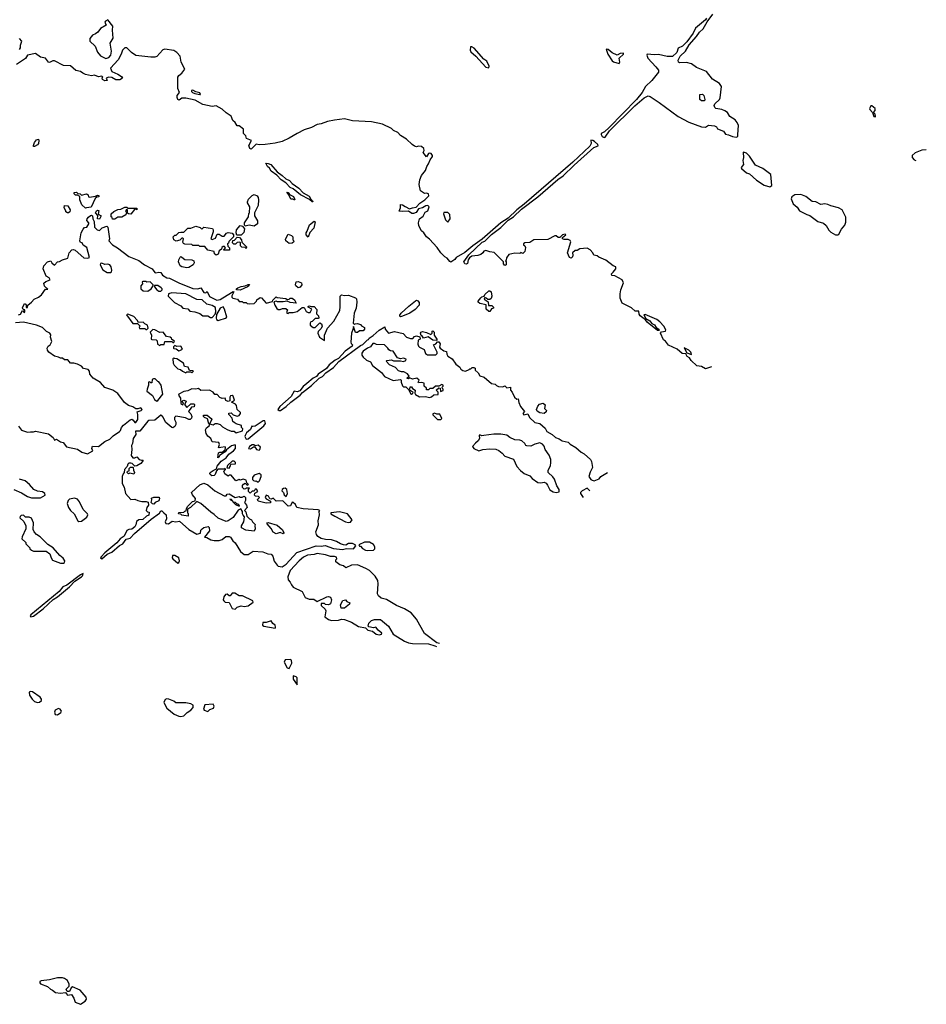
# Model space of a CAD drawing. Extents: x 2029662 to 2246637, y 225654 to 401419.
# Tile 306 of 349: x 2227448 to 2236486, y 240964 to 250780. Entities that reach past the tile are written whole.
import ezdxf

# ---------------------------------------------------------------- set-up
doc = ezdxf.new("R2010")
doc.units = 0

msp = doc.modelspace()

# ---------------------------------------------------------------- linework, layer by layer
at = {"layer": '0CON20XD'}
for points in [[(2234295, 250794), (2234283.4, 250776.6), (2234186.2, 250693.8), (2234160.8, 250645), (2234100.6, 250559.4), (2234055.3, 250514.7), (2234013.8, 250495), (2233998.8, 250451.2), (2233955, 250412.5), (2233904.1, 250414.1), (2233815, 250434), (2233775, 250428.8), (2233702.5, 250435), (2233698.8, 250425), (2233710, 250395), (2233790.9, 250310.9), (2233816.9, 250275), (2233815.5, 250255), (2233751.4, 250175), (2233686.5, 250113.5), (2233653.6, 250055), (2233595.9, 249984.1), (2233323.1, 249705), (2233276.9, 249663.1), (2233244.3, 249645), (2233243.3, 249635), (2233255.7, 249615), (2233275, 249604.5), (2233285, 249608), (2233329.2, 249670.8), (2233580, 249920), (2233675, 250001.9), (2233715, 250020), (2233735, 250012.5), (2233823, 249953), (2234012.5, 249815), (2234118.8, 249758.8), (2234245, 249712.5), (2234285, 249707.5), (2234315, 249727.5), (2234375, 249720), (2234395, 249712.5), (2234405, 249692.5), (2234465, 249667.5), (2234485, 249637.5), (2234515, 249632.5), (2234553.6, 249613.6), (2234590.7, 249609.3), (2234606.2, 249613.8), (2234608.8, 249635), (2234612.5, 249725), (2234602, 249755), (2234580.3, 249780.3), (2234526.7, 249815), (2234504, 249855), (2234479.3, 249870.7), (2234447.5, 249885), (2234387.5, 249895), (2234376.7, 249905), (2234370, 249925), (2234378.3, 249941.7), (2234424, 249985), (2234429.7, 250000.3), (2234444, 250115), (2234425, 250143.3), (2234355, 250188), (2234295, 250264), (2234195, 250303.8), (2234145, 250340.8), (2234095, 250352.5), (2234025, 250350), (2234015, 250356.2), (2234011.5, 250375), (2234032.7, 250417.3), (2234085, 250467.1), (2234121.2, 250528.8), (2234195, 250610.8), (2234225, 250653.8), (2234261.7, 250688.3), (2234301.8, 250758.2), (2234356.9, 250833.1)], [(2228305, 250393.3), (2228336.1, 250403.9), (2228356.7, 250425), (2228363.3, 250465), (2228350, 250545), (2228380, 250595), (2228372.5, 250675), (2228377.5, 250715), (2228326.7, 250776.7), (2228302.5, 250765), (2228297.5, 250755), (2228310, 250725), (2228255, 250692.5), (2228226.4, 250653.6), (2228205, 250637.5), (2228173.9, 250626.1), (2228146.4, 250593.6), (2228146.7, 250565), (2228200, 250515), (2228222.5, 250455), (2228255, 250420), (2228305, 250393.3)], [(2227446.4, 250483.6), (2227455, 250500), (2227454.3, 250525), (2227468, 250565), (2227445, 250591.4)], [(2232125, 250300), (2232126.7, 250315), (2232105, 250365.6), (2232076.7, 250386.7), (2231977.5, 250495), (2231955, 250510), (2231941.7, 250508.3), (2231937.5, 250475), (2231945, 250460), (2231996.4, 250416.4), (2232095, 250307.5), (2232125, 250300)], [(2234346.3, 247317.3), (2234285, 247298.7), (2234245, 247322.9), (2234198.3, 247328.3), (2234140.5, 247380.5), (2234127.1, 247407.1), (2234103.1, 247423.1), (2234087.5, 247447.5), (2234051.7, 247451.7), (2234003.8, 247495), (2233916.4, 247536.4), (2233887.5, 247575), (2233867.5, 247587.5), (2233837.1, 247655), (2233845, 247668), (2233885, 247673.3), (2233888.3, 247688.3), (2233870, 247725), (2233829.1, 247769.1), (2233799.7, 247789.7), (2233685, 247841.2), (2233671.2, 247838.8), (2233690.3, 247800.3), (2233728.6, 247778.6), (2233749.4, 247749.4), (2233776.1, 247736.1), (2233791.7, 247711.7), (2233820, 247695), (2233823.8, 247685), (2233819.1, 247680.9), (2233805, 247681.9), (2233705, 247764.5), (2233688, 247788), (2233635, 247826.9), (2233623.5, 247845), (2233620, 247875), (2233585, 247874.5), (2233548.2, 247908.2), (2233453.3, 247955), (2233434.5, 248004.5), (2233434.3, 248045), (2233440.8, 248085), (2233466.2, 248156.2), (2233455, 248187.5), (2233380, 248225), (2233350, 248230), (2233347.5, 248245), (2233365, 248263.3), (2233392.5, 248295), (2233390, 248315), (2233365, 248326.7), (2233291.2, 248381.2), (2233222.3, 248412.3), (2233205, 248426.7), (2233171.7, 248431.7), (2233162.5, 248455), (2233136.2, 248485), (2233105, 248503.3), (2233033.8, 248496.2), (2233005, 248480), (2232985, 248480), (2232957.5, 248455), (2232963, 248433), (2232960, 248415), (2232945, 248403.3), (2232930, 248410), (2232910.8, 248455), (2232942.5, 248565), (2232935, 248577.5), (2232915, 248587.5), (2232877, 248587), (2232860, 248595), (2232860.7, 248609.3), (2232892.5, 248635), (2232885, 248640), (2232860, 248635), (2232833.3, 248606.7), (2232815, 248606.7), (2232795, 248624.2), (2232782.5, 248625), (2232711.7, 248588.3), (2232575, 248586.1), (2232535, 248559.1), (2232482.5, 248555), (2232470, 248545), (2232470, 248535), (2232482.5, 248525), (2232489.3, 248509.3), (2232485, 248470), (2232465, 248450), (2232445, 248460), (2232435, 248450), (2232385, 248452.5), (2232325, 248440), (2232300, 248405), (2232297, 248383), (2232290, 248375), (2232297.5, 248365), (2232297.5, 248335), (2232285, 248330), (2232272.5, 248345), (2232270, 248365), (2232178.3, 248458.3), (2232135, 248463.8), (2232095, 248480), (2232076.6, 248473.4), (2232065.8, 248454.2), (2232045, 248438.8), (2232015, 248430), (2231955, 248423.3), (2231933.3, 248405), (2231920, 248385), (2231911.2, 248348.8), (2231898.3, 248341.7), (2231885, 248346.2), (2231877.1, 248365), (2231924.6, 248435.4), (2232059.6, 248560.4), (2232085, 248573.1), (2232151.9, 248638.1), (2232245, 248707.5), (2232318.8, 248781.2), (2232369.4, 248815), (2232450.8, 248889.2), (2232614.4, 249015), (2232813.7, 249186.3), (2232865, 249223.8), (2232975, 249330.9), (2233173.4, 249506.6), (2233215, 249523.3), (2233213.1, 249535), (2233180, 249565), (2233163.3, 249575), (2233142.5, 249577.5), (2233143.8, 249545), (2233130.4, 249519.6), (2232961.3, 249358.7), (2232478.7, 248941.3), (2232405, 248884.3), (2232319.1, 248800.9), (2232244.7, 248755.3), (2232056.9, 248593.1), (2231963.9, 248526.1), (2231885, 248459.2), (2231800, 248410), (2231785, 248390), (2231745, 248363.3), (2231735, 248367.5), (2231710.6, 248400.6), (2231685, 248414.3), (2231645, 248454.3), (2231608.8, 248508.8), (2231535, 248590), (2231505, 248613.8), (2231475.6, 248655.6), (2231454.5, 248674.5), (2231426.7, 248725), (2231423.3, 248755), (2231433.8, 248795), (2231469.1, 248820.9), (2231488.9, 248861.1), (2231516.7, 248875), (2231530, 248915), (2231516.7, 248926.7), (2231497, 248923), (2231465, 248903.3), (2231425, 248892.5), (2231401.7, 248858.3), (2231375, 248846.7), (2231358.3, 248848.3), (2231325, 248870), (2231265, 248866.7), (2231231.7, 248871.7), (2231244, 248905), (2231243.3, 248936.7), (2231265, 248933.3), (2231291.7, 248918.3), (2231335, 248892.5), (2231364.4, 248905.6), (2231400, 248910), (2231438.3, 248951.7), (2231487.5, 248985), (2231527.5, 249025), (2231522.5, 249045), (2231505, 249050), (2231485, 249046.2), (2231442.5, 249072.5), (2231430.8, 249135), (2231435.6, 249184.4), (2231454.2, 249225), (2231494.3, 249275), (2231505.5, 249315), (2231525, 249344.2), (2231538.5, 249381.5), (2231562.5, 249415), (2231562.9, 249425), (2231550.6, 249445), (2231535, 249450.5), (2231524.5, 249445.5), (2231503.8, 249413.8), (2231470, 249455), (2231478.8, 249475), (2231476.1, 249493.9), (2231455, 249516.7), (2231425, 249520), (2231405, 249512.5), (2231385, 249520), (2231360, 249535), (2231305, 249587.5), (2231244, 249624), (2231216.1, 249656.1), (2231175, 249673.3), (2231153.6, 249693.6), (2231065, 249738.6), (2230955, 249762.2), (2230765, 249771.4), (2230685, 249792.5), (2230585, 249777.5), (2230515, 249765.5), (2230455, 249740.8), (2230412.5, 249735), (2230355.9, 249704.1), (2230285, 249680), (2230212.5, 249645), (2230135, 249598.8), (2230064.5, 249565.5), (2229995, 249547.5), (2229895, 249533.8), (2229835, 249531.2), (2229805, 249540), (2229755, 249490), (2229743.3, 249495), (2229733.3, 249525), (2229760, 249575), (2229707.5, 249595), (2229702.5, 249622.5), (2229680, 249645), (2229678.3, 249688.3), (2229635, 249720), (2229615, 249720), (2229595.8, 249755.8), (2229572.5, 249775), (2229557.7, 249817.7), (2229505, 249850), (2229465, 249888.8), (2229405, 249921.2), (2229365, 249915.7), (2229275, 249933.3), (2229196, 249976), (2229105, 249998), (2229065, 249996.7), (2229037.5, 249977.5), (2229025, 249982.5), (2229016.7, 250005), (2229017.5, 250022.5), (2229042.5, 250055), (2229025.8, 250095), (2229025.7, 250205), (2229035.5, 250224.5), (2229063.2, 250246.8), (2229092.5, 250285), (2229056.7, 250355), (2229047, 250417), (2229013, 250453), (2228985, 250472.5), (2228893.6, 250486.4), (2228875, 250477.5), (2228816.1, 250413.9), (2228795, 250406.7), (2228756.4, 250406.4), (2228605, 250422.5), (2228562.3, 250452.3), (2228515, 250500), (2228495, 250500), (2228473, 250477), (2228460, 250435), (2228430.7, 250379.3), (2228352.5, 250295), (2228365, 250262.5), (2228427, 250237), (2228463, 250213), (2228472.5, 250195), (2228445, 250180), (2228405, 250180), (2228365, 250202.5), (2228335, 250207.5), (2228310, 250195), (2228320, 250175), (2228295, 250171.2), (2228272.5, 250185), (2228270, 250195), (2228277.5, 250205), (2228266.4, 250216.4), (2228235, 250210), (2228195, 250228), (2228165, 250221.4), (2228105, 250232.5), (2228076.7, 250245), (2228055, 250263.3), (2228008.3, 250271.7), (2227955, 250318), (2227885, 250324.2), (2227795, 250370), (2227779.6, 250370.5), (2227745, 250354), (2227735, 250356.2), (2227706.1, 250396.1), (2227655, 250406.7), (2227605, 250443.8), (2227524.4, 250425.6), (2227505, 250393.3), (2227416, 250334)], [(2233425, 250343.3), (2233432.5, 250355), (2233425.8, 250395), (2233466.2, 250435), (2233467.5, 250445), (2233435, 250441.2), (2233405, 250426.7), (2233355, 250448.8), (2233315, 250482.5), (2233293.3, 250486.7), (2233310, 250435), (2233355, 250370), (2233368.3, 250358.3), (2233425, 250343.3)], [(2229245, 250032.5), (2229250, 250035), (2229245, 250050), (2229205, 250060), (2229175, 250077.5), (2229160, 250075), (2229160, 250065), (2229170, 250055), (2229193, 250043), (2229245, 250032.5)], [(2234275, 249970), (2234245, 249970), (2234230, 249985), (2234230, 250035), (2234255, 250036.7), (2234267.5, 250025), (2234280, 249985), (2234275, 249970)], [(2235975, 249810), (2235980, 249815), (2235977, 249837), (2235960, 249855), (2235977, 249873), (2235977.5, 249895), (2235945, 249920), (2235935, 249920), (2235920, 249895), (2235923, 249883), (2235950, 249855), (2235962.5, 249815), (2235975, 249810)], [(2227595, 249513.8), (2227587, 249517), (2227586.2, 249526.2), (2227595.8, 249555), (2227615, 249582.5), (2227635, 249590), (2227640, 249575), (2227635.7, 249545), (2227625, 249530.8), (2227595, 249513.8)], [(2234925, 249113.3), (2234947.5, 249125), (2234935.7, 249235.7), (2234857.5, 249295), (2234785, 249330), (2234725, 249417.5), (2234695, 249447.5), (2234665, 249460), (2234660, 249455), (2234663.3, 249405), (2234658.8, 249375), (2234663.3, 249335), (2234640, 249305), (2234642.5, 249295), (2234695, 249252), (2234725, 249243.3), (2234795, 249178.8), (2234869.3, 249129.3), (2234925, 249113.3)], [(2236486.5, 249481.8), (2236440.7, 249479.3), (2236375, 249453.3), (2236346.7, 249425), (2236346.7, 249405), (2236365, 249381.2), (2236381.1, 249375.2)], [(2230365, 248962.5), (2230337.5, 248987.5), (2230247.5, 249035), (2230175, 249092), (2230145, 249106.2), (2230101.9, 249151.9), (2230055, 249182), (2230011.2, 249231.2), (2229955, 249268.8), (2229938.8, 249298.8), (2229917.5, 249315), (2229901.7, 249348.3), (2229925, 249347.5), (2229950, 249335), (2230013.6, 249263.6), (2230065, 249227.5), (2230101.7, 249191.7), (2230137.5, 249175), (2230165, 249146.7), (2230229.3, 249099.3), (2230273.6, 249053.6), (2230335, 249020), (2230350, 248990), (2230367.5, 248975), (2230370, 248965), (2230365, 248962.5)], [(2228105, 248900), (2228067.5, 248935), (2228047.5, 248985), (2228048.3, 249018.3), (2228025, 249030), (2228005, 249030), (2227990, 249045), (2227991.7, 249058.3), (2228015, 249060), (2228028.3, 249048.3), (2228050, 249045), (2228065, 249030), (2228115, 249042.5), (2228130, 249035), (2228133.6, 249013.6), (2228145, 249010), (2228205, 249020), (2228225, 249030), (2228238.3, 249028.3), (2228236.4, 249013.6), (2228218.3, 249011.7), (2228201.7, 248998.3), (2228159.3, 248910.7), (2228115, 248902.5), (2228105, 248900)], [(2229695, 248720), (2229687.5, 248735), (2229687.5, 248755), (2229730, 248815), (2229732.5, 248847.5), (2229740, 248855), (2229742.5, 248915), (2229720, 248955), (2229720, 248965), (2229730.4, 248989.5), (2229765, 249026.2), (2229785, 249036.2), (2229813.9, 249023.9), (2229825.9, 249005.9), (2229828.8, 248985), (2229823.9, 248926.1), (2229787.5, 248855), (2229790, 248825), (2229817.5, 248775), (2229820, 248745), (2229785, 248722.5), (2229735, 248732.5), (2229695, 248720)], [(2230185, 248982.5), (2230171.7, 248991.7), (2230151.7, 248991.7), (2230132.5, 249032.5), (2230110, 249060), (2230125, 249056.7), (2230138.3, 249038.3), (2230175.9, 249015.9), (2230187.5, 248995), (2230190, 248985), (2230185, 248982.5)], [(2235605, 248634.2), (2235615, 248640), (2235639.6, 248690.4), (2235675, 248731.9), (2235685, 248762.5), (2235685, 248810), (2235646.2, 248885), (2235612.5, 248905), (2235534.2, 248924.2), (2235505, 248938.8), (2235475, 248943.8), (2235435, 248937.5), (2235385, 248962.5), (2235348.3, 248968.3), (2235285.5, 249015.5), (2235235, 249037.5), (2235175.9, 249034.1), (2235146.2, 249015), (2235140, 248995), (2235160, 248945), (2235199.7, 248909.7), (2235223.8, 248875), (2235295, 248836.7), (2235326.2, 248826.2), (2235405, 248767.5), (2235462.5, 248752.5), (2235488.3, 248728.3), (2235515, 248682.5), (2235535, 248662.5), (2235580, 248635), (2235605, 248634.2)], [(2227935, 248852.5), (2227925, 248852.5), (2227907.5, 248865), (2227907.5, 248875), (2227890, 248905), (2227893, 248927), (2227927.5, 248925), (2227950, 248885), (2227946.7, 248865), (2227935, 248852.5)], [(2228245, 248790), (2228223, 248793), (2228227.5, 248827.5), (2228203.6, 248853.6), (2228212.5, 248875), (2228225, 248880), (2228236.4, 248876.4), (2228231.7, 248841.7), (2228260, 248825), (2228245, 248790)], [(2228395, 248790), (2228371.7, 248791.7), (2228368.3, 248808.3), (2228360, 248815), (2228360, 248845), (2228385, 248867.5), (2228425, 248886.2), (2228455, 248891.2), (2228495, 248910), (2228515, 248910), (2228525, 248900), (2228615, 248900), (2228620, 248895), (2228615, 248882.5), (2228605, 248890), (2228591.7, 248888.3), (2228555, 248840), (2228533, 248843), (2228521.7, 248851.7), (2228521.7, 248881.7), (2228515, 248890), (2228502.5, 248875), (2228512.5, 248855), (2228506.4, 248833.6), (2228465, 248811.2), (2228425, 248810), (2228395, 248790)], [(2231715, 248760), (2231739.2, 248795), (2231735, 248837.5), (2231715, 248858.8), (2231675, 248857.5), (2231672.5, 248845), (2231694.1, 248784.1), (2231715, 248760)], [(2227456.7, 247845), (2227475, 247880), (2227491.7, 247861.7), (2227500, 247865), (2227498.3, 247888.3), (2227481.7, 247891.7), (2227477, 247907), (2227495, 247950), (2227507.5, 247945), (2227512.5, 247935), (2227511.7, 247911.7), (2227525, 247910), (2227530, 247935), (2227566.2, 247963.8), (2227593.3, 247995), (2227636.1, 248013.9), (2227664.3, 248035.7), (2227705, 248092.5), (2227727, 248093), (2227694.2, 248124.2), (2227687, 248153), (2227709.3, 248170.7), (2227750, 248185), (2227742.5, 248205), (2227713, 248223), (2227682.5, 248295), (2227688, 248325), (2227725, 248367.1), (2227757, 248377), (2227767.5, 248355), (2227795, 248332.5), (2227823, 248367), (2227845, 248370), (2227874.1, 248385.9), (2227928.3, 248401.7), (2227942.5, 248455), (2227966.2, 248483.8), (2227985, 248488), (2228001.7, 248481.7), (2228087.1, 248407.1), (2228125, 248400.6), (2228142.3, 248407.7), (2228117, 248507), (2228080.4, 248530.5), (2228070, 248555), (2228055, 248560), (2228047.5, 248575), (2228061.2, 248655), (2228079.3, 248690.7), (2228093, 248707), (2228118, 248712), (2228137.5, 248745), (2228136.2, 248755), (2228117.9, 248777.9), (2228120.6, 248795), (2228135, 248810.8), (2228155, 248826.7), (2228165, 248830), (2228172.5, 248825), (2228175.8, 248795.8), (2228189.3, 248769.3), (2228192.5, 248712.5), (2228220, 248685), (2228245, 248677.5), (2228270, 248705), (2228315, 248720), (2228325, 248710), (2228342.5, 248595), (2228337.5, 248575), (2228374.1, 248534.1), (2228424.1, 248504.1), (2228535, 248420), (2228635, 248380), (2228693.3, 248335), (2228766.9, 248296.9), (2228795, 248260), (2228805, 248256.2), (2228835, 248264), (2228855, 248258.8), (2228872, 248232), (2228915, 248207.5), (2228942.1, 248202.1), (2229035.7, 248155.7), (2229175, 248100), (2229223.6, 248096.4), (2229255, 248107.5), (2229285, 248060), (2229303, 248057), (2229318.3, 248068.3), (2229340.7, 248020.7), (2229414.3, 247984.3), (2229445, 247990), (2229559.2, 248060.8), (2229575, 248070), (2229582.5, 248065), (2229562.7, 248027.3), (2229563.1, 248013.1), (2229572.9, 248002.9), (2229620, 247995), (2229635, 247970), (2229665, 247970), (2229675, 247960), (2229705, 247960), (2229715, 247950), (2229735, 247947.5), (2229785, 247950), (2229810, 247975), (2229813.6, 247986.4), (2229845, 248010), (2229858.3, 248008.3), (2229905, 247952.5), (2229968.3, 247971.7), (2229972.5, 247985), (2230005, 248017.5), (2230015, 248010), (2230101.7, 248001.7), (2230115, 247990), (2230135, 247992.5), (2230145, 248002.5), (2230165, 248002.5), (2230186.4, 247986.4), (2230205, 247952.5), (2230145, 247958.8), (2230113, 247973), (2230075, 247966.2), (2230017, 247967), (2230005, 247972.5), (2229981.7, 247968.3), (2229992.3, 247932.3), (2230010.7, 247900.7), (2230025, 247890), (2230045, 247890), (2230068.3, 247901.7), (2230101.7, 247901.7), (2230120, 247885), (2230110, 247875), (2230110, 247855), (2230125, 247850), (2230135, 247860), (2230175, 247860), (2230215, 247870), (2230265, 247910), (2230285, 247910), (2230305, 247870), (2230325, 247860), (2230345, 247860), (2230360, 247895), (2230325, 247912.5), (2230325, 247920), (2230335, 247927.5), (2230355, 247920), (2230385, 247920), (2230411.7, 247891.7), (2230408.3, 247848.3), (2230428.3, 247828.3), (2230430, 247805), (2230425, 247800), (2230395, 247800), (2230365, 247770), (2230351.7, 247768.3), (2230342.5, 247755), (2230343, 247733), (2230375, 247710), (2230395, 247710), (2230441.7, 247758.3), (2230458.3, 247748.3), (2230462.5, 247725), (2230455, 247700), (2230425, 247670), (2230420, 247655), (2230437.5, 247615), (2230485, 247580), (2230487.8, 247635), (2230515, 247705.8), (2230580.8, 247775), (2230638.7, 247881.3), (2230643.5, 247916.5), (2230641.4, 248025), (2230655, 248037.5), (2230685, 248030.8), (2230725, 248031.9), (2230795, 248005.6), (2230805.5, 247995.5), (2230809.2, 247965), (2230801.1, 247905), (2230781.1, 247855), (2230773.9, 247753.9), (2230785, 247740), (2230793, 247747), (2230815, 247750), (2230845, 247742.5), (2230857, 247727), (2230885, 247710), (2230886.4, 247693.6), (2230871.7, 247678.3), (2230835, 247677.5), (2230815, 247660), (2230795, 247660), (2230775, 247720), (2230770, 247690), (2230754.3, 247655), (2230748, 247565), (2230751.7, 247551.7), (2230766.7, 247536.7), (2230761.2, 247525), (2230693.3, 247475), (2230626.9, 247403.1), (2230594.5, 247385.5), (2230532.5, 247337.5), (2230505, 247301.2), (2230424.2, 247245.8), (2230406.5, 247223.5), (2230373.9, 247206.1), (2230311.7, 247151.7), (2230275, 247122.5), (2230240, 247080), (2230215, 247069.4), (2230183.3, 247075), (2230155, 247023.8), (2230042.5, 246925), (2230021.2, 246895), (2230035, 246882.5), (2230046.4, 246883.6), (2230105, 246922.2), (2230152.1, 246967.9), (2230242.5, 247035), (2230267.7, 247062.3), (2230357.1, 247132.9), (2230432.6, 247207.4), (2230467.9, 247222.1), (2230499.7, 247260.3), (2230576.2, 247313.8), (2230628.8, 247371.2), (2230845, 247531.2), (2230868.3, 247541.7), (2230915, 247587.5), (2230925, 247590), (2230933.3, 247605), (2230970.3, 247629.7), (2231032, 247685), (2231087.5, 247717.5), (2231090, 247695), (2231125, 247654), (2231185, 247670), (2231271.7, 247651.7), (2231303.3, 247615), (2231345, 247600), (2231367.5, 247602.5), (2231385, 247620), (2231405, 247627.5), (2231438.3, 247618.3), (2231440, 247595), (2231420, 247585), (2231417.5, 247545), (2231423.3, 247525), (2231435, 247513.3), (2231481.7, 247491.7), (2231495, 247452.5), (2231515, 247440), (2231595, 247440), (2231608.3, 247451.7), (2231610, 247465), (2231573.3, 247536.7), (2231595, 247546.7), (2231611.7, 247568.3), (2231625, 247567.5), (2231639.3, 247549.3), (2231632.5, 247515), (2231640, 247505), (2231675, 247478.8), (2231703.3, 247473.3), (2231705.8, 247445), (2231715, 247426.2), (2231759.7, 247399.7), (2231795.6, 247345.6), (2231836.4, 247316.4), (2231844.2, 247294.2), (2231865, 247282), (2231893, 247277), (2231928.3, 247291.7), (2231935, 247300), (2231945, 247300), (2231957.5, 247312.5), (2231975, 247313.3), (2231987.5, 247305), (2231990, 247285), (2232019.3, 247259.3), (2232035, 247230), (2232080, 247215), (2232153, 247153), (2232187, 247147), (2232201.7, 247131.7), (2232222.5, 247122.5), (2232265, 247120), (2232285, 247130), (2232305, 247110), (2232340, 247115), (2232342.5, 247085), (2232357, 247067), (2232380, 247015), (2232405, 246997.5), (2232418.3, 246998.3), (2232423.3, 246963.3), (2232440, 246925), (2232480, 246875), (2232462.5, 246855), (2232475, 246840), (2232515, 246850), (2232530, 246815), (2232583.6, 246763.6), (2232633.6, 246753.6), (2232685, 246706.7), (2232702.5, 246675), (2232755.8, 246645.8), (2232790, 246615), (2232825, 246602.5), (2232855, 246580), (2232915, 246567.5), (2232937, 246547), (2232992.5, 246515), (2233045, 246467.5), (2233075, 246452.5), (2233137.5, 246395), (2233147.5, 246375), (2233160, 246315), (2233135, 246270), (2233123.3, 246225), (2233142.5, 246195), (2233155, 246187.5), (2233176.7, 246183.3), (2233225, 246202.5), (2233240, 246225), (2233308.7, 246264.6)], [(2230325, 248610), (2230302.5, 248635), (2230302.5, 248655), (2230315, 248670), (2230336.7, 248733.3), (2230385, 248772.5), (2230392.5, 248765), (2230380, 248700), (2230341.7, 248658.3), (2230325, 248610)], [(2229405, 248432.5), (2229390, 248445), (2229385, 248470), (2229323, 248483), (2229295, 248520), (2229245, 248520), (2229235, 248527.5), (2229175, 248530), (2229165, 248540), (2229093, 248543), (2229080, 248550), (2229073, 248563), (2229080, 248595), (2229075, 248600), (2229065, 248600), (2229045, 248580), (2229007, 248573), (2228983.9, 248583.9), (2228977.5, 248615), (2228995, 248630), (2229008.3, 248631.7), (2229033, 248657), (2229055, 248662.5), (2229085, 248660), (2229125, 248700), (2229155, 248702.5), (2229205, 248722.5), (2229247, 248707), (2229265, 248690), (2229285, 248710), (2229368.8, 248698.8), (2229377.5, 248685), (2229377.5, 248665), (2229352.5, 248595), (2229367, 248587), (2229400, 248600), (2229415, 248640), (2229435, 248640), (2229465, 248620), (2229485, 248620), (2229508.3, 248651.7), (2229525, 248657.5), (2229565, 248650), (2229580, 248635), (2229580, 248615), (2229531.7, 248568.3), (2229528.3, 248551.7), (2229520, 248545), (2229521.7, 248521.7), (2229540, 248505), (2229538.3, 248481.7), (2229481.7, 248481.7), (2229481.7, 248488.3), (2229500, 248505), (2229488.3, 248518.3), (2229475, 248520), (2229461.7, 248508.3), (2229458.3, 248491.7), (2229437.5, 248475), (2229426.4, 248443.6), (2229405, 248432.5)], [(2229655, 248630), (2229611.7, 248631.7), (2229607.5, 248655), (2229610, 248685), (2229645, 248727.5), (2229670, 248720), (2229690, 248695), (2229682.5, 248657.5), (2229655, 248630)], [(2230135, 248550), (2230100, 248575), (2230098.3, 248591.7), (2230125, 248640), (2230158.3, 248628.3), (2230170, 248615), (2230170, 248585), (2230178.3, 248578.3), (2230180, 248565), (2230165, 248552.5), (2230135, 248550)], [(2229705, 248500), (2229695, 248510), (2229661.7, 248511.7), (2229650, 248525), (2229650, 248555), (2229641.7, 248561.7), (2229615, 248560), (2229598.3, 248541.7), (2229581.7, 248541.7), (2229570, 248555), (2229571.7, 248578.3), (2229588.3, 248581.7), (2229615, 248610), (2229638.3, 248608.3), (2229660, 248585), (2229661.7, 248561.7), (2229710, 248515), (2229705, 248500)], [(2228319.6, 248259.5), (2228355, 248260), (2228363.6, 248266.4), (2228367, 248283), (2228358.8, 248315), (2228345.6, 248335.6), (2228325, 248344), (2228295, 248340), (2228265, 248352.5), (2228251.7, 248348.3), (2228250, 248335), (2228277.5, 248285), (2228319.6, 248259.5)], [(2229115, 248306), (2229065, 248314.2), (2229048.8, 248325), (2229032.5, 248365), (2229034.3, 248385.7), (2229047, 248413), (2229055, 248417.5), (2229065, 248412.5), (2229095, 248388.8), (2229163, 248387), (2229182.5, 248375), (2229186.7, 248355), (2229176.7, 248335), (2229135, 248308.8), (2229115, 248306)], [(2228725, 248073.8), (2228758.8, 248095), (2228780, 248125), (2228780, 248135), (2228747, 248167), (2228715, 248162.5), (2228705, 248170), (2228675, 248170), (2228670, 248165), (2228672.5, 248145), (2228654, 248125), (2228657.1, 248095), (2228677.6, 248077.6), (2228725, 248073.8)], [(2230225, 248106), (2230200, 248125), (2230196.2, 248135), (2230205, 248166.7), (2230225, 248170.8), (2230256.5, 248156.5), (2230260, 248135), (2230245, 248112), (2230225, 248106)], [(2228855, 248073.3), (2228867.5, 248085), (2228866.7, 248095), (2228856.7, 248105), (2228825, 248131.2), (2228791.7, 248128.3), (2228792.5, 248115), (2228815, 248086.2), (2228835, 248073.3), (2228855, 248073.3)], [(2229365, 247810), (2229397.5, 247845), (2229403.6, 247866.4), (2229400.7, 247910.7), (2229365, 247930), (2229315, 247943.8), (2229268.3, 247988.3), (2229215, 247991.4), (2229105, 248047.5), (2228965, 248056.7), (2228932.5, 248045), (2228927.5, 248025), (2228960.7, 247990.7), (2228991.2, 247961.2), (2229055.8, 247925.8), (2229074.2, 247904.2), (2229125, 247896.7), (2229145, 247872.5), (2229195, 247868.8), (2229245, 247851.2), (2229275, 247828.8), (2229325, 247826.7), (2229350.4, 247810.5), (2229365, 247810)], [(2229645, 248084.3), (2229610, 248085), (2229610, 248095), (2229623.3, 248105), (2229655, 248119.2), (2229695, 248125.8), (2229725, 248141.2), (2229739.3, 248139.3), (2229733.3, 248125), (2229720, 248115), (2229645, 248084.3)], [(2232135, 247870), (2232125, 247870), (2232100, 247895), (2232098.3, 247938.3), (2232035, 247950), (2232020, 247965), (2232020, 247975), (2232043.6, 248006.4), (2232055, 248017.5), (2232078.3, 248021.7), (2232085, 248040), (2232125, 248076.7), (2232135, 248076.2), (2232148.8, 248065), (2232153.8, 248025), (2232148.3, 248001.7), (2232135, 247990), (2232115, 247990), (2232100, 248005), (2232085, 248010), (2232080, 247995), (2232118.3, 247968.3), (2232121.7, 247931.7), (2232155, 247930), (2232170, 247915), (2232170, 247905), (2232151.7, 247898.3), (2232135, 247870)], [(2231245, 247817.5), (2231237.5, 247825), (2231236.7, 247835), (2231251.2, 247855), (2231326.2, 247925), (2231395, 247977.5), (2231405, 247982.5), (2231418.3, 247978.3), (2231431.7, 247961.7), (2231428.8, 247935), (2231389.4, 247890.6), (2231336.9, 247853.1), (2231265, 247823.8), (2231245, 247817.5)], [(2229425, 247780), (2229435, 247783.3), (2229500, 247805), (2229512.5, 247815), (2229488.8, 247895), (2229475, 247916), (2229448, 247905), (2229410, 247840), (2229406.2, 247805), (2229410.4, 247790.5), (2229425, 247780)], [(2227436, 246726), (2227466.4, 246686.4), (2227525, 246666.7), (2227555, 246672.5), (2227585, 246670), (2227605, 246677.5), (2227735, 246650), (2227782.5, 246615), (2227795, 246587.5), (2227815, 246597.5), (2227855, 246570), (2227880, 246565), (2227915, 246520), (2228025, 246498.8), (2228068.3, 246468.3), (2228125, 246452.5), (2228178.3, 246481.7), (2228167.5, 246505), (2228175, 246527.5), (2228235, 246523.8), (2228295, 246572.9), (2228345, 246598), (2228378.6, 246631.4), (2228444, 246675), (2228453.8, 246685), (2228463.3, 246715), (2228483, 246737), (2228548.8, 246791.2), (2228565.9, 246795.9), (2228578.6, 246788.6), (2228595, 246762.5), (2228605, 246762.5), (2228626.7, 246795), (2228626.4, 246843.6), (2228618.3, 246871.7), (2228660, 246885), (2228667.5, 246895), (2228655, 246910), (2228625, 246898.8), (2228605, 246900), (2228575, 246918.8), (2228532.7, 246932.7), (2228493.6, 246963.6), (2228425, 247052), (2228375.7, 247085.7), (2228295, 247111.4), (2228253, 247163), (2228180, 247205), (2228148, 247245), (2228143.8, 247275), (2228130.7, 247290.7), (2228085, 247301.2), (2228065, 247326.7), (2228025, 247346.7), (2227986, 247356), (2227954, 247354), (2227927.7, 247387.7), (2227895, 247388.8), (2227875, 247406.7), (2227855, 247406.7), (2227835, 247416.7), (2227795, 247424), (2227736.7, 247465), (2227723.8, 247485), (2227720, 247505), (2227732.5, 247525), (2227753, 247537), (2227769.3, 247570.7), (2227753.8, 247615), (2227759.3, 247639.3), (2227747.5, 247655), (2227715, 247671.2), (2227675, 247712), (2227616.1, 247733.9), (2227485, 247762.9), (2227405, 247757.5)], [(2227435, 247837.5), (2227456.7, 247845)], [(2228715, 247690), (2228730, 247705), (2228722.5, 247735), (2228697, 247747), (2228677.5, 247765), (2228631.7, 247761.7), (2228618.8, 247785), (2228585, 247820), (2228525, 247842.5), (2228513.9, 247836.1), (2228575, 247750), (2228621.7, 247751.7), (2228650, 247725), (2228640, 247715), (2228641.7, 247701.7), (2228695, 247700), (2228705, 247690), (2228715, 247690)], [(2228845, 247532.5), (2228855, 247540), (2228888.3, 247541.7), (2228895, 247570), (2228965, 247570), (2228975, 247560), (2228985, 247560), (2228990, 247575), (2228965, 247590), (2228960, 247605), (2228947.5, 247615), (2228910.7, 247620.7), (2228877.5, 247665), (2228845, 247660), (2228795, 247687.5), (2228775, 247690), (2228750, 247665), (2228762.5, 247635), (2228760, 247595), (2228765, 247590), (2228808.3, 247588.3), (2228817, 247577), (2228822.5, 247545), (2228845, 247532.5)], [(2231605, 247580), (2231565, 247583.3), (2231519.3, 247619.3), (2231473, 247603), (2231465, 247620), (2231450, 247630), (2231442.5, 247655), (2231447, 247663), (2231465, 247670), (2231505, 247662.5), (2231547.5, 247642.5), (2231560, 247655), (2231560, 247675), (2231567, 247677), (2231580, 247665), (2231580, 247635), (2231607.5, 247595), (2231605, 247580)], [(2229035, 247480), (2229045, 247482.5), (2229070, 247495), (2229055, 247523.3), (2229015, 247522.5), (2228995, 247530), (2228981.7, 247518.3), (2228980, 247505), (2228985, 247500), (2229007, 247497), (2229035, 247480)], [(2231535, 247012.5), (2231555, 247020), (2231575, 247040), (2231618.3, 247041.7), (2231620, 247065), (2231600, 247085), (2231625, 247110), (2231640, 247105), (2231641.7, 247071.7), (2231668.3, 247081.7), (2231670, 247095), (2231661.7, 247101.7), (2231660, 247115), (2231670, 247125), (2231670, 247135), (2231655, 247142.5), (2231625, 247127.5), (2231593.9, 247126.1), (2231567, 247103), (2231538.3, 247101.7), (2231525, 247090), (2231505, 247090), (2231502.5, 247105), (2231480, 247125), (2231480, 247155), (2231455, 247162.5), (2231425, 247160), (2231420, 247165), (2231430, 247185), (2231407.5, 247205), (2231365, 247197.5), (2231335, 247210), (2231325, 247200), (2231311.7, 247201.7), (2231311.7, 247208.3), (2231330, 247225), (2231315, 247247.5), (2231277.5, 247267.5), (2231255, 247267.5), (2231225, 247280), (2231195, 247312.5), (2231135, 247340), (2231100, 247375), (2231108.3, 247381.7), (2231155, 247390), (2231175, 247377.5), (2231245, 247380), (2231275, 247372.5), (2231298.3, 247381.7), (2231300, 247395), (2231275, 247406.2), (2231245, 247400), (2231215, 247410), (2231170, 247475), (2231145, 247477.5), (2231127, 247487), (2231117.5, 247505), (2231085, 247536.7), (2231005, 247540), (2230985, 247552.5), (2230967.5, 247552.5), (2230945, 247517.5), (2230913.9, 247506.1), (2230873.6, 247476.4), (2230860, 247455), (2230860, 247435), (2230872.5, 247415), (2230905, 247386.7), (2230945, 247367.5), (2230965, 247333.8), (2231055, 247263.3), (2231085, 247223.8), (2231171.7, 247181.7), (2231245, 247192.5), (2231252.5, 247185), (2231252.5, 247165), (2231265, 247130), (2231275, 247120), (2231298.3, 247118.3), (2231328.3, 247088.3), (2231343.6, 247053.6), (2231355, 247047.5), (2231368.3, 247051.7), (2231370, 247065), (2231341.7, 247081.7), (2231337.5, 247095), (2231341.7, 247118.3), (2231355, 247120), (2231363.3, 247103.3), (2231390, 247085), (2231387.5, 247055), (2231393, 247043), (2231435, 247020), (2231495, 247022.5), (2231535, 247012.5)], [(2234145, 247442.5), (2234137.5, 247465), (2234117.5, 247485), (2234073.3, 247506.7), (2234100, 247460), (2234145, 247442.5)], [(2229165, 247260), (2229180, 247275), (2229175, 247280), (2229141.7, 247281.7), (2229126.4, 247316.4), (2229091.7, 247321.7), (2229080, 247355), (2229015, 247397.5), (2228992.5, 247402.5), (2228985, 247410), (2228975, 247400), (2228977.5, 247355), (2228987, 247337), (2229025, 247300), (2229051.7, 247291.7), (2229070, 247275), (2229105, 247260), (2229115, 247270), (2229155, 247270), (2229165, 247260)], [(2228815, 246977.5), (2228825, 246982.5), (2228873.3, 247045), (2228857.5, 247135), (2228835, 247170), (2228823.6, 247173.6), (2228798.3, 247198.3), (2228780.7, 247199.3), (2228768.3, 247191.7), (2228765, 247160), (2228755, 247160), (2228745, 247170), (2228733, 247167), (2228733.3, 247135), (2228717.5, 247095), (2228716.2, 247076.2), (2228771.7, 247031.7), (2228792.3, 246992.3), (2228815, 246977.5)], [(2230065, 245323.8), (2230105, 245351.2), (2230211.7, 245468.3), (2230405, 245533.3), (2230455, 245530), (2230493, 245537), (2230575, 245506.7), (2230665, 245496.7), (2230705, 245507.5), (2230775, 245503.3), (2230797.5, 245535), (2230793, 245543), (2230765, 245556.7), (2230725, 245557.5), (2230699.3, 245540.7), (2230675, 245543.3), (2230645, 245553.3), (2230607.3, 245577.3), (2230555, 245593.3), (2230495, 245596.7), (2230455, 245606.7), (2230418.8, 245628.8), (2230407, 245647), (2230400, 245675), (2230425.9, 245744.1), (2230424, 245785), (2230437.5, 245845), (2230432.5, 245875), (2230440, 245885), (2230425, 245892.5), (2230275, 245902), (2230210, 245915), (2230197.5, 245945), (2230175, 245967.5), (2230165, 245970), (2230146.4, 245933.6), (2230125, 245931.2), (2230071.7, 245981.7), (2230005, 245980), (2229975, 246010), (2229955, 246000), (2229941.7, 246001.7), (2229928.3, 246028.3), (2229905, 246040), (2229896.7, 246015), (2229903.9, 246003.9), (2229948.3, 245978.3), (2229947, 245963), (2229905, 245961.2), (2229825, 245980), (2229820, 245995), (2229837, 246017), (2229827, 246027), (2229798.3, 246028.3), (2229788.3, 246038.3), (2229791.7, 246058.3), (2229822.5, 246075), (2229808.3, 246098.3), (2229795, 246100), (2229785, 246080), (2229765, 246080), (2229745, 246060), (2229730, 246075), (2229730, 246095), (2229738.3, 246108.3), (2229705, 246110), (2229698.3, 246101.7), (2229685, 246100), (2229670, 246115), (2229670, 246135), (2229680, 246150), (2229695, 246160), (2229715, 246140), (2229730, 246145), (2229711.7, 246161.7), (2229705, 246190), (2229675, 246200), (2229645, 246190), (2229635, 246200), (2229628.3, 246191.7), (2229601.7, 246181.7), (2229555, 246240), (2229535, 246240), (2229525, 246230), (2229493.6, 246253.6), (2229482.5, 246277.5), (2229500, 246295), (2229495, 246310), (2229485, 246300), (2229421.7, 246298.3), (2229408.3, 246281.7), (2229396.1, 246243.9), (2229385.9, 246234.1), (2229363.6, 246233.6), (2229347.5, 246245), (2229342.5, 246255), (2229347.5, 246265), (2229375, 246286.7), (2229408.3, 246301.7), (2229415, 246327.5), (2229455, 246380), (2229507.5, 246412.5), (2229533.4, 246446.6), (2229579.4, 246480.6), (2229600, 246505), (2229600.7, 246530.7), (2229595, 246542.5), (2229558, 246532), (2229509.3, 246490.7), (2229495, 246471.2), (2229440, 246435), (2229435, 246420), (2229423.3, 246413.3), (2229430, 246460), (2229443.3, 246466.7), (2229465, 246466.7), (2229497, 246493), (2229500, 246515), (2229495, 246520), (2229453.6, 246513.6), (2229435, 246510), (2229430, 246515), (2229440, 246545), (2229433.6, 246563.6), (2229365, 246572.5), (2229352.5, 246605), (2229325, 246626.7), (2229307.5, 246655), (2229300.7, 246689.3), (2229310.7, 246709.3), (2229340, 246735), (2229340, 246750), (2229375, 246740), (2229395, 246753.3), (2229415, 246753.3), (2229445, 246742.5), (2229469.6, 246719.5), (2229515, 246693.8), (2229555, 246676.7), (2229585, 246677.5), (2229605, 246660), (2229669.3, 246680.7), (2229671.7, 246701.7), (2229660, 246715), (2229660, 246735), (2229605, 246750), (2229585, 246763.3), (2229573.8, 246775), (2229567.5, 246807.5), (2229532.5, 246845), (2229531.7, 246858.3), (2229555, 246860), (2229575, 246840), (2229615, 246827.5), (2229636.4, 246833.6), (2229650, 246855), (2229650, 246865), (2229617.5, 246895), (2229610, 246935), (2229598.3, 246948.3), (2229560, 246965), (2229590, 246985), (2229576.7, 247026.7), (2229565, 247032.5), (2229550.7, 247029.3), (2229543.6, 247016.4), (2229541.7, 246978.3), (2229525, 246972.5), (2229503.6, 246983.6), (2229495, 247007.5), (2229465, 247002.5), (2229443.6, 247013.6), (2229415, 247042.5), (2229391.7, 247041.7), (2229375, 247066.7), (2229340, 247085), (2229255, 247082.5), (2229231.7, 247101.7), (2229205, 247096.7), (2229165, 247100), (2229125, 247080), (2229085, 247072.5), (2229033.3, 247045), (2229032.5, 247035), (2229050, 247005), (2229055, 246952.5), (2229075, 246940), (2229080, 246955), (2229070, 246965), (2229071.7, 246978.3), (2229085, 246987.5), (2229107, 246977), (2229098.3, 246951.7), (2229090, 246945), (2229115, 246912.5), (2229155, 246950), (2229185, 246950), (2229190, 246945), (2229188.3, 246921.7), (2229161.7, 246918.3), (2229130, 246875), (2229155, 246850), (2229162.5, 246825), (2229161.7, 246808.3), (2229147, 246793), (2229135, 246792.5), (2229099.3, 246809.3), (2229005, 246827.5), (2228990, 246815), (2228990, 246795), (2229006, 246766), (2229006, 246745), (2228995, 246723.3), (2228975, 246710), (2228965, 246712.5), (2228905, 246762.5), (2228875, 246820), (2228865, 246833.3), (2228853.6, 246836.4), (2228795, 246788), (2228736.4, 246783.6), (2228725, 246776.7), (2228645, 246678.8), (2228603.8, 246676.2), (2228604, 246645), (2228580, 246605), (2228572, 246555), (2228562.5, 246535), (2228566.7, 246495), (2228557.5, 246435), (2228575, 246412.5), (2228595, 246413.3), (2228615, 246422.5), (2228637.5, 246395), (2228662.5, 246387.5), (2228675, 246390), (2228677.5, 246385), (2228656.7, 246355), (2228615, 246333.3), (2228595, 246330), (2228570, 246355), (2228555, 246360), (2228535, 246360), (2228525, 246350), (2228520, 246325), (2228493, 246297), (2228490, 246265), (2228478.3, 246251.7), (2228470, 246225), (2228468.8, 246175), (2228470, 246155), (2228489.3, 246119.3), (2228502.5, 246055), (2228555, 245997.5), (2228595, 245998.8), (2228625, 245986.7), (2228665, 245977.5), (2228707.5, 245977.5), (2228728.3, 245968.3), (2228731.7, 245938.3), (2228716.7, 245915), (2228710, 245885), (2228723, 245873), (2228740, 245870), (2228735, 245840), (2228710.8, 245829.2), (2228675, 245797.1), (2228635, 245793.3), (2228612.3, 245777.7), (2228606, 245745), (2228594, 245725), (2228565, 245701.9), (2228535, 245697.5), (2228515, 245685.8), (2228490.7, 245629.3), (2228448.8, 245605), (2228416.2, 245563.8), (2228295, 245464), (2228258.6, 245425), (2228254.5, 245414.5), (2228265, 245405.8), (2228320.2, 245449.8), (2228365, 245472.2), (2228443.8, 245536.2), (2228475, 245552.9), (2228510.3, 245599.7), (2228548.3, 245611.7), (2228592.2, 245657.8), (2228758.3, 245801.7), (2228840.6, 245859.4), (2228855, 245882.5), (2228865, 245882.5), (2228885, 245862.5), (2228907.5, 245845), (2228911.2, 245805), (2228898.8, 245775), (2228906.2, 245756.2), (2228932.5, 245755), (2228968.3, 245781.7), (2229005, 245772.5), (2229041.7, 245781.7), (2229135, 245696.7), (2229215, 245650), (2229250, 245660), (2229255, 245690), (2229267.5, 245705), (2229285, 245716.2), (2229326.4, 245726.4), (2229337, 245717), (2229338.8, 245685), (2229291.7, 245621.7), (2229315, 245617.5), (2229355, 245593.8), (2229386.4, 245586.4), (2229435, 245586.2), (2229465, 245598.8), (2229504.1, 245625.9), (2229535, 245627.5), (2229549.3, 245619.3), (2229572.5, 245585), (2229597.5, 245565), (2229647.7, 245477.7), (2229685, 245446.7), (2229725, 245447.5), (2229775, 245482.5), (2229873, 245473), (2229923, 245453), (2229955, 245450), (2229971.7, 245431.7), (2229985, 245380), (2230015, 245340), (2230025, 245332.5), (2230065, 245323.8)], [(2232675, 246852.5), (2232635, 246860), (2232607, 246877), (2232600, 246895), (2232613, 246927), (2232631.7, 246948.3), (2232665, 246957.5), (2232685, 246940), (2232680, 246905), (2232700, 246885), (2232695, 246870), (2232675, 246852.5)], [(2229340, 246750), (2229335, 246750), (2229320, 246800), (2229290, 246815), (2229280, 246825), (2229281.7, 246838.3), (2229317, 246837), (2229357.5, 246805), (2229362.5, 246795), (2229340, 246750)], [(2229705, 246597.5), (2229725, 246600.8), (2229880.7, 246729.3), (2229896.9, 246755), (2229891.2, 246781.2), (2229875, 246780), (2229795, 246726.7), (2229773.3, 246723.3), (2229761.7, 246728.3), (2229748.8, 246695), (2229710.4, 246659.5), (2229696.2, 246635), (2229693.9, 246623.9), (2229705, 246597.5)], [(2231645, 246792.5), (2231656.7, 246805), (2231635, 246846.2), (2231605, 246846.7), (2231583.6, 246856.4), (2231565, 246850), (2231565, 246840), (2231613.9, 246793.9), (2231645, 246792.5)], [(2232795, 246067.5), (2232825, 246072.5), (2232825.8, 246095), (2232803.1, 246133.1), (2232778, 246198), (2232761.7, 246221.7), (2232716.2, 246265), (2232715, 246290), (2232738.8, 246331.2), (2232744, 246365), (2232742, 246395), (2232727.7, 246437.7), (2232687.5, 246495), (2232677.5, 246527.5), (2232659.3, 246549.3), (2232635, 246562.5), (2232585, 246547.5), (2232545, 246527.5), (2232505, 246530), (2232492.5, 246535), (2232482.5, 246555), (2232455, 246581.2), (2232435, 246589.2), (2232385, 246592), (2232335, 246614), (2232305, 246638), (2232245, 246648), (2232175, 246649.2), (2232073.6, 246633.6), (2232055, 246632.5), (2232035, 246640), (2232030, 246635), (2232032.5, 246605), (2232018.8, 246581.2), (2231990.7, 246559.3), (2231962.5, 246525), (2231975, 246503.3), (2232025, 246481.2), (2232066.2, 246493.8), (2232135, 246501.2), (2232195, 246498), (2232225.9, 246485.9), (2232259.3, 246459.3), (2232285, 246427.5), (2232369.3, 246399.3), (2232403.3, 246325), (2232440, 246285), (2232477.5, 246255), (2232533.6, 246233.6), (2232556, 246206), (2232615, 246166.7), (2232645, 246162.5), (2232675, 246167.5), (2232695, 246157.5), (2232710.7, 246140.7), (2232734.1, 246094.1), (2232765, 246073.3), (2232795, 246067.5)], [(2229835, 246487.5), (2229842.5, 246495), (2229847.5, 246517.5), (2229825, 246537.5), (2229795, 246530), (2229781.7, 246541.7), (2229765, 246540), (2229740, 246525), (2229730, 246505), (2229749.3, 246500.7), (2229778.3, 246521.7), (2229791.7, 246521.7), (2229807.5, 246495), (2229835, 246487.5)], [(2229535, 246310), (2229547.5, 246325), (2229551.7, 246348.3), (2229598.3, 246351.7), (2229600, 246365), (2229585, 246380), (2229565, 246380), (2229520, 246335), (2229511.7, 246311.7), (2229535, 246310)], [(2228585, 246250), (2228545, 246260), (2228533.6, 246253.6), (2228520, 246265), (2228521.7, 246278.3), (2228538.3, 246281.7), (2228540, 246305), (2228553, 246317), (2228575, 246320), (2228580, 246315), (2228581.7, 246288.3), (2228592.5, 246265), (2228585, 246250)], [(2227390, 246095), (2227465, 246064), (2227525, 246026.7), (2227564.1, 246014.1), (2227655, 246014), (2227701.7, 246038.3), (2227697.5, 246055), (2227675, 246073.3), (2227625, 246080), (2227587.5, 246095), (2227545.5, 246145.5), (2227501.8, 246181.8), (2227445, 246199.4)], [(2229825, 246170), (2229838.3, 246181.7), (2229856.2, 246225), (2229853.6, 246243.6), (2229836.2, 246256.2), (2229785, 246240), (2229770, 246215), (2229770, 246195), (2229780, 246185), (2229795, 246177.5), (2229805, 246182.5), (2229825, 246170)], [(2229785, 245680), (2229700.7, 245690.7), (2229660, 245715), (2229660, 245735), (2229682.5, 245775), (2229690, 245825), (2229675, 245840), (2229667.5, 245855), (2229670, 245875), (2229651.7, 245901.7), (2229625, 245888.8), (2229575, 245816.7), (2229526.7, 245785), (2229505, 245778), (2229425, 245810.8), (2229388.2, 245848.2), (2229355, 245868.6), (2229255, 245956.2), (2229215, 245977.5), (2229150, 245915), (2229121.7, 245898.3), (2229120, 245865), (2229126.4, 245856.4), (2229128.3, 245831.7), (2229065, 245840), (2229055, 245850), (2229030, 245855), (2229033, 245867), (2229085, 245870), (2229095, 245880), (2229108.3, 245881.7), (2229110, 245905), (2229125, 245930), (2229170, 245975), (2229198.3, 245981.7), (2229200, 246005), (2229171.2, 246041.2), (2229161.2, 246065), (2229245, 246141.2), (2229285, 246158), (2229325, 246141.2), (2229392.2, 246082.2), (2229485, 246034.2), (2229507, 246033), (2229515, 246050), (2229535, 246052.5), (2229595, 246017.5), (2229635, 246027.5), (2229645, 246020), (2229665, 246020), (2229685, 246030), (2229700, 246015), (2229700, 245985), (2229695, 245980), (2229690, 245965), (2229708.8, 245938.8), (2229716.7, 245915), (2229690, 245885), (2229701.7, 245871.7), (2229711.7, 245831.7), (2229740, 245805), (2229760, 245795), (2229770, 245775), (2229797, 245747), (2229792.5, 245735), (2229796.4, 245703.6), (2229785, 245680)], [(2230105, 246027.5), (2230116.7, 246055), (2230111.2, 246095), (2230095, 246108), (2230077.5, 246105), (2230063.3, 246095), (2230061.2, 246081.2), (2230076.7, 246065), (2230085, 246042.5), (2230105, 246027.5)], [(2233131.1, 246084), (2233105, 246110), (2233057, 246083), (2233037.5, 246065), (2233037.5, 246055), (2233065.1, 246016.9)], [(2228036.7, 245776.7), (2228065, 245780), (2228118.3, 245821.7), (2228126.1, 245843.9), (2228122.5, 245855), (2228080, 245895), (2228045, 245972.5), (2228025, 245998.8), (2227995, 246008), (2227945, 246001.2), (2227930, 245985), (2227920, 245955), (2227933.8, 245915), (2227953.3, 245885), (2227992.3, 245852.3), (2228027.5, 245785), (2228036.7, 245776.7)], [(2228785, 245950), (2228771.7, 245951.7), (2228760, 245965), (2228766.7, 245993.3), (2228761.7, 246008.3), (2228785, 246020), (2228838.3, 246018.3), (2228842.5, 246005), (2228835, 245982.5), (2228797.5, 245965), (2228785, 245950)], [(2229635, 245930), (2229640, 245935), (2229625, 245950), (2229615, 245950), (2229600, 245965), (2229580, 245970), (2229560, 245995), (2229541.7, 245998.3), (2229560, 245990), (2229600, 245945), (2229635, 245930)], [(2227885, 245360), (2227893.3, 245366.7), (2227897.5, 245385), (2227881.7, 245411.7), (2227848, 245438), (2227780, 245515), (2227728.3, 245548.3), (2227652.5, 245625), (2227616.1, 245646.1), (2227592.5, 245675), (2227583, 245697), (2227586.2, 245765), (2227565, 245810), (2227541.7, 245821.7), (2227505, 245820), (2227485, 245840), (2227461.7, 245838.3), (2227451.7, 245828.3), (2227450, 245815), (2227488.3, 245778.3), (2227510, 245735), (2227510, 245705), (2227472.5, 245625), (2227470, 245605), (2227508.3, 245568.3), (2227510, 245555), (2227550, 245515), (2227550, 245505), (2227565, 245490), (2227585, 245482.5), (2227711.7, 245481.7), (2227747.5, 245455), (2227760, 245415), (2227775, 245392.5), (2227855, 245360), (2227885, 245360)], [(2230725, 245766.2), (2230745, 245770), (2230762.5, 245795), (2230715, 245853.3), (2230635, 245873.8), (2230550, 245865), (2230550, 245855), (2230588.8, 245828.8), (2230695, 245773.8), (2230725, 245766.2)], [(2230075, 245652.5), (2230045, 245667.5), (2230005, 245653.3), (2229975, 245670), (2229955.8, 245705.8), (2229913.6, 245753.6), (2229910, 245765), (2229925, 245766.2), (2230015, 245740), (2230067.5, 245695), (2230080, 245665), (2230075, 245652.5)], [(2230915, 245487.5), (2230975, 245492.5), (2230990, 245505), (2230990, 245525), (2230976.4, 245546.4), (2230935, 245572.5), (2230885, 245572.5), (2230830, 245545), (2230835, 245530), (2230845, 245530), (2230867, 245507), (2230895, 245492.5), (2230915, 245487.5)], [(2229025, 245360), (2229035, 245367.5), (2229042, 245385), (2229035.6, 245415.6), (2228995, 245437.5), (2228972.5, 245437.5), (2228967.5, 245415), (2228973.3, 245405), (2229025, 245360)], [(2231631.9, 244559.7), (2231605, 244566.7), (2231485, 244658.8), (2231402.3, 244802.3), (2231350, 244865), (2231282.5, 244905), (2231205, 244939.2), (2231105, 245000), (2231051.7, 245011.7), (2231023.8, 245035), (2231013.8, 245055), (2231020.8, 245155), (2231017.6, 245187.6), (2230991.7, 245231.7), (2230955, 245270), (2230935, 245290), (2230899.6, 245309.5), (2230815, 245343.3), (2230755, 245342.5), (2230700, 245315), (2230676.1, 245336.1), (2230640, 245345), (2230600, 245375), (2230600, 245395), (2230610, 245405), (2230605, 245420), (2230585, 245427.5), (2230547, 245427), (2230495, 245446), (2230415, 245458.8), (2230385, 245447.5), (2230317.7, 245442.3), (2230277.7, 245422.3), (2230234.3, 245385.7), (2230145, 245290), (2230120, 245225), (2230123.9, 245193.9), (2230145, 245172.5), (2230156.7, 245145), (2230175, 245122.5), (2230265, 245077.5), (2230295, 245020), (2230333.6, 245003.6), (2230381.7, 245001.7), (2230415, 244980), (2230510, 245025), (2230525, 245028.8), (2230545, 245022.5), (2230556.7, 244995), (2230545, 244957.5), (2230525, 244947.5), (2230495, 244950), (2230485, 244960), (2230455, 244960), (2230452.5, 244955), (2230455, 244940), (2230493, 244903), (2230500, 244885), (2230490, 244825), (2230525, 244800), (2230555, 244790), (2230625, 244792.5), (2230655, 244802.5), (2230685, 244800), (2230755, 244773.3), (2230825, 244730), (2230897, 244717), (2230920, 244695), (2230963.6, 244683.6), (2231002.3, 244652.3), (2231035, 244647.5), (2231056.4, 244653.6), (2231057.5, 244665), (2231022.5, 244695), (2231000, 244725), (2230975, 244717.5), (2230928.3, 244728.3), (2230922.5, 244735), (2230930, 244765), (2230955, 244791.2), (2230985, 244801.2), (2231045, 244798.8), (2231123.3, 244735), (2231172.3, 244652.3), (2231285, 244584.3), (2231325, 244566.9), (2231365, 244560.6), (2231525, 244557.1), (2231585, 244536.2), (2231604.8, 244532.1)], [(2227557.7, 244827.7), (2227585, 244831.8), (2227681.4, 244905), (2227780, 245000), (2227825, 245025.7), (2227945.6, 245125), (2227999.1, 245180.9), (2228065, 245224.4), (2228075.5, 245235), (2228079.3, 245259.3), (2228055, 245246.9), (2227917.2, 245142.8), (2227878.8, 245125), (2227841.5, 245078.5), (2227558.6, 244845), (2227553.1, 244835), (2227557.7, 244827.7)], [(2229595, 244903.3), (2229616.4, 244923.6), (2229654.3, 244935.7), (2229685, 244930.6), (2229725, 244936.7), (2229775, 244972.5), (2229773.3, 244985), (2229670, 245035), (2229635, 245036.2), (2229592.6, 245062.6), (2229565, 245062.5), (2229545, 245037.5), (2229535, 245037.5), (2229515, 245052.5), (2229499.3, 245050.7), (2229482.5, 245025), (2229476.7, 244995), (2229482, 244985), (2229495, 244974.3), (2229535, 244970), (2229565, 244910), (2229595, 244903.3)], [(2230685, 244913.3), (2230653.6, 244913.6), (2230646.7, 244945), (2230670.7, 244989.3), (2230695, 244997.5), (2230710, 244980), (2230740, 244965), (2230735, 244952.5), (2230685, 244913.3)], [(2229995, 244713.8), (2229999.2, 244725), (2229995, 244743.3), (2229970.8, 244760.8), (2229955, 244785.8), (2229905, 244771.2), (2229870.4, 244769.5), (2229869.2, 244745), (2229883.3, 244735), (2229995, 244713.8)], [(2230135, 244310), (2230160, 244365), (2230156.7, 244395), (2230145, 244400), (2230093, 244397), (2230083.3, 244375), (2230115, 244317.5), (2230135, 244310)], [(2230215, 244150), (2230215, 244220), (2230205, 244230), (2230175, 244237.5), (2230174.1, 244204.1), (2230215, 244150)], [(2227625, 243973.8), (2227645, 243977.5), (2227666.1, 243993.9), (2227666.7, 244005), (2227653.3, 244025), (2227575, 244078.8), (2227557, 244083), (2227543.6, 244076.4), (2227544, 244045), (2227571.2, 244005), (2227595, 243983.8), (2227625, 243973.8)], [(2229055, 243834.2), (2229085, 243841.2), (2229117.7, 243872.3), (2229153.3, 243895), (2229177.7, 243922.3), (2229176.2, 243945), (2229155, 243957.8), (2229105, 243968.1), (2229005, 243968.8), (2228985, 243985.8), (2228935, 244005.7), (2228915, 244007.5), (2228898.8, 244001.2), (2228883.6, 243973.6), (2228914.5, 243914.5), (2228986.2, 243856.2), (2229035, 243836), (2229055, 243834.2)], [(2229325, 243882.5), (2229345, 243902.5), (2229380, 243915), (2229386.7, 243935), (2229377.5, 243955), (2229292, 243948), (2229280, 243905), (2229287.5, 243895), (2229325, 243882.5)], [(2227825, 243850), (2227857.7, 243872.3), (2227863.3, 243885), (2227852.5, 243905), (2227835, 243913.3), (2227802.3, 243897.7), (2227793.8, 243875), (2227801.7, 243851.7), (2227825, 243850)], [(2228055, 240963.8), (2228100, 240995), (2228112.5, 241015), (2228110, 241035), (2228050, 241105), (2227975, 241137.5), (2227961.7, 241128.3), (2227945, 241090), (2227921.7, 241091.7), (2227912.5, 241115), (2227940, 241145), (2227942.5, 241165), (2227925, 241200), (2227895, 241222), (2227875, 241228.1), (2227825, 241228.6), (2227745, 241209.2), (2227661.7, 241198.3), (2227649.3, 241190.7), (2227647, 241177), (2227655, 241167.5), (2227725, 241141.2), (2227753.9, 241113.9), (2227776.1, 241106.1), (2227805, 241082.5), (2227855, 241073.8), (2227905, 241080), (2227925, 241053.3), (2227965, 241060), (2227986.7, 241025), (2228000, 240985), (2228055, 240963.8)]]:
    msp.add_lwpolyline(points, dxfattribs=at)

doc.saveas('drawing.dxf')
